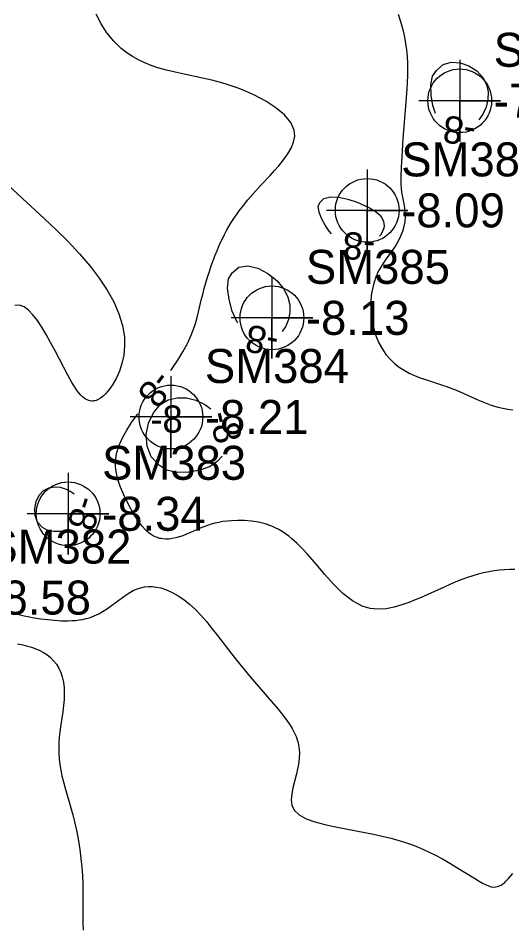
# Model space of a CAD drawing. Extents: x 2602990 to 2605851, y 618069 to 619180.
# Drawn here: x 2604419.7 to 2604456, y 618876.3 to 618943.2 of the extents above; entities that cross this region are included whole.
import ezdxf

# ---------------------------------------------------------------- set-up
doc = ezdxf.new("R2010")
doc.units = 0
for name, color, linetype in [('Default', 7, 'Continuous'), ('DTM Contours Major', 7, 'Continuous'), ('DTM Contours Major Text', 7, 'Continuous'), ('DTM Contours Minor', 7, 'Continuous'), ('DTM Contours Minor Text', 7, 'Continuous'), ('Exist DTM Regular Point Underwater CELL', 7, 'Continuous'), ('Exist DTM Regular Point Underwater Cogo Elevation', 7, 'Continuous'), ('Exist DTM Regular Point Underwater Cogo Number', 7, 'Continuous'), ('Exist DTM Scan Elevation Point', 7, 'Continuous')]:
    doc.layers.add(name, color=color, linetype=linetype)

# ---------------------------------------------------------------- blocks, each defined once
blk = doc.blocks.new('POINT_DISPLAY')
at = {"layer": 'Default'}
blk.add_line((0, 0), (0, 0), dxfattribs=at)

msp = doc.modelspace()

# ---------------------------------------------------------------- linework, layer by layer
at = {"layer": 'DTM Contours Major'}
for points in [[(2604430.919, 618917.332), (2604431.028, 618917.484), (2604431.436, 618918.091), (2604431.811, 618918.702), (2604432.144, 618919.315), (2604432.426, 618919.928), (2604432.592, 618920.361), (2604432.732, 618920.793), (2604432.854, 618921.223), (2604432.963, 618921.651), (2604433.166, 618922.499), (2604433.273, 618922.93), (2604433.386, 618923.358), (2604433.505, 618923.782), (2604433.629, 618924.202), (2604433.761, 618924.618), (2604433.899, 618925.029), (2604434.042, 618925.426), (2604434.192, 618925.819), (2604434.35, 618926.205), (2604434.516, 618926.586), (2604434.69, 618926.96), (2604434.873, 618927.327), (2604435.032, 618927.626), (2604435.198, 618927.921), (2604435.372, 618928.212), (2604435.554, 618928.499), (2604435.746, 618928.783), (2604435.947, 618929.064), (2604436.262, 618929.472), (2604436.599, 618929.881), (2604436.959, 618930.293), (2604437.58, 618930.973), (2604438.225, 618931.673), (2604438.546, 618932.031), (2604438.86, 618932.393), (2604439.209, 618932.821), (2604439.522, 618933.254), (2604439.778, 618933.69), (2604439.957, 618934.127), (2604440.038, 618934.565), (2604440, 618935), (2604439.745, 618935.571), (2604439.284, 618936.126), (2604438.658, 618936.653), (2604437.907, 618937.143), (2604437.072, 618937.585), (2604436.192, 618937.969), (2604435.816, 618938.112), (2604435.439, 618938.243), (2604435.063, 618938.363), (2604434.688, 618938.475), (2604434.313, 618938.577), (2604433.941, 618938.672), (2604433.249, 618938.833), (2604431.895, 618939.119), (2604431.238, 618939.263), (2604430.596, 618939.42), (2604429.973, 618939.599), (2604429.482, 618939.766), (2604429.006, 618939.957), (2604428.546, 618940.174), (2604428.103, 618940.422), (2604427.68, 618940.703), (2604427.276, 618941.02), (2604426.722, 618941.556), (2604426.225, 618942.163), (2604425.794, 618942.825), (2604425.44, 618943.529)], [(2604442.753, 618927.389), (2604442.581, 618927.569), (2604442.267, 618928.015), (2604442.004, 618928.506), (2604441.828, 618928.986), (2604441.774, 618929.398), (2604441.877, 618929.687)], [(2604441.877, 618929.687), (2604442.184, 618929.991), (2604442.672, 618930.107), (2604443.282, 618930.072), (2604443.952, 618929.925), (2604444.621, 618929.705), (2604445.228, 618929.448), (2604445.546, 618929.287), (2604445.82, 618929.127), (2604446.05, 618928.965), (2604446.238, 618928.802), (2604446.386, 618928.636), (2604446.494, 618928.467), (2604446.564, 618928.301), (2604446.6, 618928.133), (2604446.605, 618927.963), (2604446.58, 618927.793), (2604446.527, 618927.623), (2604446.446, 618927.456), (2604446.335, 618927.287), (2604446.267, 618927.206)], [(2604435.436, 618924.507), (2604435.935, 618924.923), (2604436.591, 618925.017), (2604437.328, 618924.845), (2604438.07, 618924.462), (2604438.739, 618923.925), (2604439.261, 618923.288), (2604439.533, 618922.732), (2604439.669, 618922.165), (2604439.681, 618921.606), (2604439.581, 618921.075), (2604439.384, 618920.59), (2604439.121, 618920.2)], [(2604435.844, 618920.836), (2604435.77, 618920.937), (2604435.443, 618921.689), (2604435.209, 618922.546), (2604435.105, 618923.384), (2604435.168, 618924.079), (2604435.436, 618924.507)], [(2604430.081, 618910.342), (2604429.482, 618910.976), (2604429.174, 618911.761), (2604429.12, 618912.617), (2604429.288, 618913.467), (2604429.643, 618914.229), (2604430.15, 618914.825), (2604430.732, 618915.177), (2604431.385, 618915.333), (2604432.074, 618915.314), (2604432.767, 618915.138), (2604433.429, 618914.827), (2604433.872, 618914.512)], [(2604456.221, 618902.692), (2604455.85, 618902.685), (2604455.479, 618902.668), (2604455.108, 618902.637), (2604454.715, 618902.588), (2604454.323, 618902.522), (2604453.931, 618902.441), (2604453.539, 618902.343), (2604453.147, 618902.231), (2604452.755, 618902.104), (2604452.324, 618901.95), (2604451.891, 618901.781), (2604451.457, 618901.6), (2604451.02, 618901.41), (2604449.328, 618900.647), (2604448.778, 618900.413), (2604448.498, 618900.301), (2604447.926, 618900.095), (2604447.344, 618899.926), (2604446.756, 618899.814), (2604446.166, 618899.777), (2604445.579, 618899.833), (2604445, 618900), (2604444.28, 618900.39), (2604443.58, 618900.942), (2604442.902, 618901.607), (2604442.245, 618902.336), (2604441.61, 618903.081), (2604440.996, 618903.792), (2604440.605, 618904.218), (2604440.413, 618904.417), (2604440.221, 618904.605), (2604440.029, 618904.784), (2604439.837, 618904.952), (2604439.595, 618905.147), (2604439.352, 618905.326), (2604439.106, 618905.488), (2604438.858, 618905.634), (2604438.606, 618905.764), (2604438.351, 618905.878), (2604437.861, 618906.052), (2604437.362, 618906.178), (2604436.858, 618906.26), (2604436.355, 618906.303), (2604435.859, 618906.311), (2604435.376, 618906.288), (2604435.061, 618906.258), (2604434.755, 618906.216), (2604434.457, 618906.163), (2604434.167, 618906.099), (2604433.886, 618906.023), (2604433.613, 618905.936), (2604433.342, 618905.837), (2604433.08, 618905.729), (2604432.322, 618905.393), (2604432.076, 618905.288), (2604431.81, 618905.185), (2604431.545, 618905.096), (2604431.284, 618905.024), (2604431.026, 618904.971), (2604430.774, 618904.94), (2604430.526, 618904.934), (2604430.325, 618904.95), (2604430.227, 618904.966), (2604430.129, 618904.986), (2604430.032, 618905.012), (2604429.937, 618905.042), (2604429.782, 618905.104), (2604429.631, 618905.18), (2604429.482, 618905.269), (2604429.336, 618905.373), (2604429.193, 618905.491), (2604429.052, 618905.623), (2604428.802, 618905.9), (2604428.562, 618906.217), (2604428.33, 618906.566), (2604428.108, 618906.94), (2604427.893, 618907.332), (2604427.687, 618907.735), (2604427.522, 618908.074), (2604427.366, 618908.415), (2604427.223, 618908.757), (2604427.098, 618909.101), (2604426.995, 618909.447), (2604426.918, 618909.793), (2604426.881, 618910.041), (2604426.86, 618910.29), (2604426.857, 618910.541), (2604426.871, 618910.793), (2604426.904, 618911.047), (2604426.956, 618911.304), (2604427.128, 618911.843), (2604427.375, 618912.392), (2604427.684, 618912.948), (2604428.043, 618913.509), (2604428.439, 618914.072), (2604428.497, 618914.149)], [(2604434.69, 618911.043), (2604434.346, 618910.629), (2604433.828, 618910.269), (2604433.092, 618910), (2604432.244, 618909.847), (2604431.389, 618909.836), (2604430.633, 618909.992), (2604430.081, 618910.342)]]:
    msp.add_lwpolyline(points, dxfattribs=at)
at = {"layer": 'DTM Contours Minor'}
for points in [[(2604447.651, 618943.545), (2604447.781, 618943.152), (2604447.898, 618942.757), (2604448.014, 618942.298), (2604448.113, 618941.835), (2604448.193, 618941.37), (2604448.256, 618940.903), (2604448.3, 618940.434), (2604448.326, 618939.963), (2604448.336, 618939.484), (2604448.33, 618939.004), (2604448.312, 618938.524), (2604448.285, 618938.046), (2604448.214, 618937.096), (2604447.993, 618934.36), (2604447.904, 618933.057), (2604447.862, 618932.251), (2604447.844, 618931.601), (2604447.844, 618931.295), (2604447.852, 618931), (2604447.871, 618930.717), (2604447.901, 618930.444), (2604447.942, 618930.192), (2604448.084, 618929.463), (2604448.122, 618929.218), (2604448.147, 618928.968), (2604448.152, 618928.628), (2604448.125, 618928.277), (2604448.063, 618927.919), (2604447.965, 618927.558), (2604447.83, 618927.198), (2604447.656, 618926.841), (2604447.449, 618926.5), (2604447.216, 618926.162), (2604446.716, 618925.474), (2604446.473, 618925.114), (2604446.251, 618924.736), (2604446.157, 618924.551), (2604446.07, 618924.361), (2604445.99, 618924.165), (2604445.918, 618923.964), (2604445.854, 618923.757), (2604445.797, 618923.544), (2604445.697, 618923.02), (2604445.642, 618922.472), (2604445.634, 618921.908), (2604445.674, 618921.338), (2604445.761, 618920.772), (2604445.898, 618920.221), (2604446.057, 618919.757), (2604446.254, 618919.315), (2604446.485, 618918.899), (2604446.75, 618918.512), (2604447.047, 618918.159), (2604447.375, 618917.843), (2604447.718, 618917.578), (2604448.082, 618917.345), (2604448.464, 618917.142), (2604448.858, 618916.963), (2604449.26, 618916.804), (2604449.664, 618916.659), (2604450.918, 618916.249), (2604451.222, 618916.146), (2604451.52, 618916.038), (2604451.865, 618915.901), (2604452.203, 618915.757), (2604453.506, 618915.168), (2604453.991, 618914.966), (2604454.237, 618914.873), (2604454.487, 618914.787), (2604454.743, 618914.707), (2604455.006, 618914.634), (2604455.348, 618914.555), (2604455.706, 618914.486), (2604456.084, 618914.427)], [(2604450.465, 618939.394), (2604450.953, 618939.824), (2604451.554, 618939.999), (2604452.208, 618939.955), (2604452.854, 618939.73), (2604453.434, 618939.36), (2604453.885, 618938.881), (2604454.147, 618938.371), (2604454.263, 618937.822), (2604454.247, 618937.26), (2604454.113, 618936.708), (2604453.879, 618936.191), (2604453.589, 618935.776)], [(2604450.397, 618936.239), (2604450.195, 618936.829), (2604450.065, 618937.582), (2604450.051, 618938.328), (2604450.177, 618938.966), (2604450.465, 618939.394)], [(2604418.551, 618931.356), (2604420, 618930), (2604421.632, 618928.494), (2604422.502, 618927.67), (2604423.372, 618926.808), (2604424.214, 618925.916), (2604425, 618925), (2604425.661, 618924.129), (2604426.239, 618923.251), (2604426.723, 618922.373), (2604427.103, 618921.502), (2604427.37, 618920.646), (2604427.511, 618919.812), (2604427.53, 618919.127), (2604427.465, 618918.471), (2604427.33, 618917.85), (2604427.139, 618917.273), (2604426.904, 618916.748), (2604426.639, 618916.281), (2604426.469, 618916.03), (2604426.295, 618915.805), (2604426.117, 618915.608), (2604425.937, 618915.439), (2604425.758, 618915.302), (2604425.579, 618915.196), (2604425.501, 618915.16), (2604425.423, 618915.131), (2604425.345, 618915.109), (2604425.269, 618915.093), (2604425.192, 618915.085), (2604425.117, 618915.083), (2604425.001, 618915.094), (2604424.887, 618915.122), (2604424.773, 618915.167), (2604424.66, 618915.227), (2604424.548, 618915.304), (2604424.437, 618915.396), (2604424.307, 618915.525), (2604424.176, 618915.675), (2604424.045, 618915.844), (2604423.913, 618916.031), (2604423.78, 618916.237), (2604423.644, 618916.459), (2604423.349, 618916.977), (2604423.044, 618917.546), (2604422.411, 618918.768), (2604422.085, 618919.384), (2604421.756, 618919.98), (2604421.435, 618920.521), (2604421.112, 618921.009), (2604420.787, 618921.43), (2604420.461, 618921.766), (2604420.132, 618922.003), (2604419.801, 618922.124), (2604419.455, 618922.115)], [(2604430.894, 618913.759), (2604430.869, 618913.786), (2604430.855, 618913.82), (2604430.853, 618913.857), (2604430.86, 618913.894), (2604430.876, 618913.927), (2604430.897, 618913.952), (2604430.922, 618913.967), (2604430.95, 618913.973), (2604430.98, 618913.972), (2604431.01, 618913.963), (2604431.038, 618913.95), (2604431.064, 618913.931), (2604431.086, 618913.908), (2604431.102, 618913.883), (2604431.111, 618913.855), (2604431.111, 618913.827), (2604431.101, 618913.798), (2604431.078, 618913.772), (2604431.056, 618913.756), (2604431.024, 618913.745), (2604430.988, 618913.738), (2604430.951, 618913.737), (2604430.918, 618913.744), (2604430.894, 618913.759)], [(2604421.495, 618905.796), (2604421.129, 618906.183), (2604420.943, 618906.662), (2604420.915, 618907.183), (2604421.025, 618907.698), (2604421.25, 618908.156), (2604421.568, 618908.509), (2604421.942, 618908.712), (2604422.36, 618908.786), (2604422.798, 618908.747), (2604423.235, 618908.609), (2604423.648, 618908.388), (2604423.813, 618908.257)], [(2604422.928, 618905.506), (2604422.831, 618905.488), (2604422.301, 618905.481), (2604421.834, 618905.578), (2604421.495, 618905.796)], [(2604419.384, 618899.484), (2604419.754, 618899.378), (2604420.137, 618899.288), (2604420.417, 618899.23), (2604420.871, 618899.148), (2604421.355, 618899.073), (2604421.86, 618899.01), (2604422.373, 618898.962), (2604422.885, 618898.934), (2604423.385, 618898.928), (2604423.662, 618898.937), (2604423.932, 618898.955), (2604424.195, 618898.985), (2604424.452, 618899.027), (2604424.702, 618899.083), (2604424.946, 618899.154), (2604425.289, 618899.285), (2604425.622, 618899.445), (2604425.944, 618899.628), (2604426.258, 618899.829), (2604426.564, 618900.042), (2604427.381, 618900.65), (2604427.64, 618900.832), (2604427.901, 618900.998), (2604428.167, 618901.145), (2604428.44, 618901.266), (2604428.713, 618901.354), (2604428.993, 618901.413), (2604429.282, 618901.441), (2604429.578, 618901.439), (2604429.88, 618901.406), (2604430.188, 618901.34), (2604430.607, 618901.203), (2604431.031, 618901.012), (2604431.458, 618900.769), (2604431.883, 618900.48), (2604432.303, 618900.146), (2604432.713, 618899.772), (2604433.136, 618899.335), (2604433.548, 618898.863), (2604433.953, 618898.366), (2604434.353, 618897.849), (2604435.157, 618896.793), (2604435.679, 618896.124), (2604436.214, 618895.463), (2604436.766, 618894.805), (2604438.34, 618892.997), (2604438.826, 618892.418), (2604439.266, 618891.857), (2604439.646, 618891.319), (2604439.838, 618891.011), (2604439.923, 618890.859), (2604440.001, 618890.709), (2604440.072, 618890.559), (2604440.135, 618890.41), (2604440.193, 618890.257), (2604440.242, 618890.104), (2604440.284, 618889.95), (2604440.318, 618889.795), (2604440.344, 618889.639), (2604440.363, 618889.481), (2604440.379, 618889.18), (2604440.371, 618888.872), (2604440.342, 618888.557), (2604440.294, 618888.237), (2604440.23, 618887.91), (2604440.152, 618887.579), (2604439.907, 618886.643), (2604439.817, 618886.187), (2604439.785, 618885.754), (2604439.837, 618885.355), (2604440, 618885), (2604440.356, 618884.651), (2604440.869, 618884.365), (2604441.508, 618884.131), (2604442.242, 618883.935), (2604443.038, 618883.766), (2604445.187, 618883.363), (2604445.838, 618883.232), (2604446.478, 618883.092), (2604447.102, 618882.94), (2604447.708, 618882.772), (2604448.178, 618882.624), (2604448.634, 618882.464), (2604449.077, 618882.293), (2604449.508, 618882.111), (2604449.928, 618881.92), (2604450.337, 618881.719), (2604450.906, 618881.417), (2604451.451, 618881.106), (2604451.97, 618880.794), (2604453.328, 618879.944), (2604453.595, 618879.783), (2604453.843, 618879.642), (2604454.074, 618879.525), (2604454.289, 618879.434), (2604454.489, 618879.373), (2604454.676, 618879.346), (2604454.821, 618879.349), (2604454.959, 618879.376), (2604455.092, 618879.425), (2604455.222, 618879.494), (2604455.351, 618879.583), (2604455.48, 618879.689), (2604455.576, 618879.778), (2604455.773, 618879.982), (2604456.087, 618880.343)], [(2604419.641, 618897.228), (2604420.043, 618897.148), (2604420.373, 618897.068), (2604420.69, 618896.974), (2604420.994, 618896.866), (2604421.283, 618896.741), (2604421.554, 618896.599), (2604421.806, 618896.436), (2604422.069, 618896.225), (2604422.304, 618895.988), (2604422.51, 618895.726), (2604422.686, 618895.44), (2604422.83, 618895.132), (2604422.941, 618894.804), (2604423.025, 618894.412), (2604423.072, 618894), (2604423.085, 618893.573), (2604423.071, 618893.134), (2604423.034, 618892.688), (2604422.98, 618892.238), (2604422.812, 618891.121), (2604422.76, 618890.748), (2604422.717, 618890.374), (2604422.689, 618890), (2604422.678, 618889.596), (2604422.688, 618889.189), (2604422.718, 618888.78), (2604422.767, 618888.368), (2604422.835, 618887.952), (2604422.92, 618887.532), (2604423.031, 618887.073), (2604423.156, 618886.608), (2604423.574, 618885.166), (2604423.71, 618884.667), (2604423.865, 618884.038), (2604424.004, 618883.398), (2604424.126, 618882.749), (2604424.231, 618882.097), (2604424.316, 618881.446), (2604424.382, 618880.8), (2604424.426, 618880.186), (2604424.453, 618879.579), (2604424.464, 618878.968), (2604424.465, 618878.368), (2604424.454, 618877.222), (2604424.455, 618876.687), (2604424.466, 618876.184)]]:
    msp.add_lwpolyline(points, dxfattribs=at)
at = {"layer": 'Exist DTM Regular Point Underwater CELL'}
for points in [[(2604452.175, 618940.166), (2604452.175, 618934.166), (2604452.175, 618937.166), (2604455.175, 618937.166), (2604449.175, 618937.166)], [(2604445.369, 618932.106), (2604445.369, 618926.106), (2604445.369, 618929.106), (2604448.369, 618929.106), (2604442.369, 618929.106)], [(2604438.361, 618924.203), (2604438.361, 618918.203), (2604438.361, 618921.203), (2604441.361, 618921.203), (2604435.361, 618921.203)], [(2604430.931, 618916.913), (2604430.931, 618910.913), (2604430.931, 618913.913), (2604433.931, 618913.913), (2604427.931, 618913.913)], [(2604423.371, 618909.794), (2604423.371, 618903.794), (2604423.371, 618906.794), (2604426.371, 618906.794), (2604420.371, 618906.794)]]:
    msp.add_lwpolyline(points, dxfattribs=at)
for centre in [(2604452.175, 618937.166), (2604445.369, 618929.106), (2604438.361, 618921.203), (2604430.931, 618913.913), (2604423.371, 618906.794)]:
    msp.add_circle(centre, 2.344, dxfattribs=at)

# ---------------------------------------------------------------- block references
at = {"layer": 'Exist DTM Scan Elevation Point', "xscale": 1.3123333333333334, "yscale": 1.3123333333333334}
for p in [(2604420, 618940), (2604425, 618940), (2604430, 618940), (2604435, 618940), (2604440, 618940), (2604445, 618940), (2604450, 618940), (2604455, 618940), (2604420, 618935), (2604425, 618935), (2604430, 618935), (2604435, 618935), (2604440, 618935), (2604445, 618935), (2604450, 618935), (2604455, 618935), (2604420, 618930), (2604425, 618930), (2604430, 618930), (2604435, 618930), (2604440, 618930), (2604445, 618930), (2604450, 618930), (2604455, 618930), (2604420, 618925), (2604425, 618925), (2604430, 618925), (2604435, 618925), (2604440, 618925), (2604445, 618925), (2604450, 618925), (2604455, 618925), (2604420, 618920), (2604425, 618920), (2604430, 618920), (2604435, 618920), (2604440, 618920), (2604445, 618920), (2604450, 618920), (2604455, 618920), (2604420, 618915), (2604425, 618915), (2604430, 618915), (2604435, 618915), (2604440, 618915), (2604445, 618915), (2604450, 618915), (2604455, 618915), (2604420, 618910), (2604425, 618910), (2604430, 618910), (2604435, 618910), (2604440, 618910), (2604445, 618910), (2604450, 618910), (2604455, 618910), (2604420, 618905), (2604425, 618905), (2604430, 618905), (2604435, 618905), (2604440, 618905), (2604445, 618905), (2604450, 618905), (2604455, 618905), (2604420, 618900), (2604425, 618900), (2604430, 618900), (2604435, 618900), (2604440, 618900), (2604445, 618900), (2604450, 618900), (2604455, 618900), (2604420, 618895), (2604425, 618895), (2604430, 618895), (2604435, 618895), (2604440, 618895), (2604445, 618895), (2604450, 618895), (2604455, 618895), (2604420, 618890), (2604425, 618890), (2604430, 618890), (2604435, 618890), (2604440, 618890), (2604445, 618890), (2604450, 618890), (2604455, 618890), (2604420, 618885), (2604425, 618885), (2604430, 618885), (2604435, 618885), (2604440, 618885), (2604445, 618885), (2604450, 618885), (2604455, 618885), (2604420, 618880), (2604425, 618880), (2604430, 618880), (2604435, 618880), (2604440, 618880), (2604445, 618880), (2604450, 618880), (2604455, 618880)]:
    msp.add_blockref('POINT_DISPLAY', p, dxfattribs=at)

# ---------------------------------------------------------------- texts
at = {"layer": 'DTM Contours Major Text'}
for rotation, p in [(177.03267, (2604446.008, 618927.404)), (169.01374, (2604438.981, 618920.28)), (232.73192, (2604429.812, 618917.512)), (283.2674, (2604433.709, 618914.123))]:
    msp.add_text('-8', height=2, rotation=rotation, dxfattribs=at).set_placement(p)
at = {"layer": 'DTM Contours Minor Text'}
for rotation, p in [(171.75632, (2604453.454, 618935.769)), (252.15803, (2604424.012, 618908.244))]:
    msp.add_text('-8', height=2, rotation=rotation, dxfattribs=at).set_placement(p)
msp.add_text('-8', height=2, dxfattribs=at).set_placement((2604429.422, 618912.759))
at = {"layer": 'Exist DTM Regular Point Underwater Cogo Elevation'}
for s, p in [('-7.98', (2604454.675, 618935.916)), ('-8.09', (2604447.869, 618927.856)), ('-8.13', (2604440.861, 618919.953)), ('-8.21', (2604433.431, 618912.663)), ('-8.34', (2604425.871, 618905.544)), ('-8.58', (2604417.432, 618899.383))]:
    msp.add_text(s, height=2.5, dxfattribs=at).set_placement(p)
at = {"layer": 'Exist DTM Regular Point Underwater Cogo Number'}
for s, p in [('SM387', (2604454.675, 618939.666)), ('SM386', (2604447.869, 618931.606)), ('SM385', (2604440.861, 618923.703)), ('SM384', (2604433.431, 618916.413)), ('SM383', (2604425.871, 618909.294)), ('SM382', (2604417.432, 618903.133))]:
    msp.add_text(s, height=2.5, dxfattribs=at).set_placement(p)

doc.saveas('drawing.dxf')
